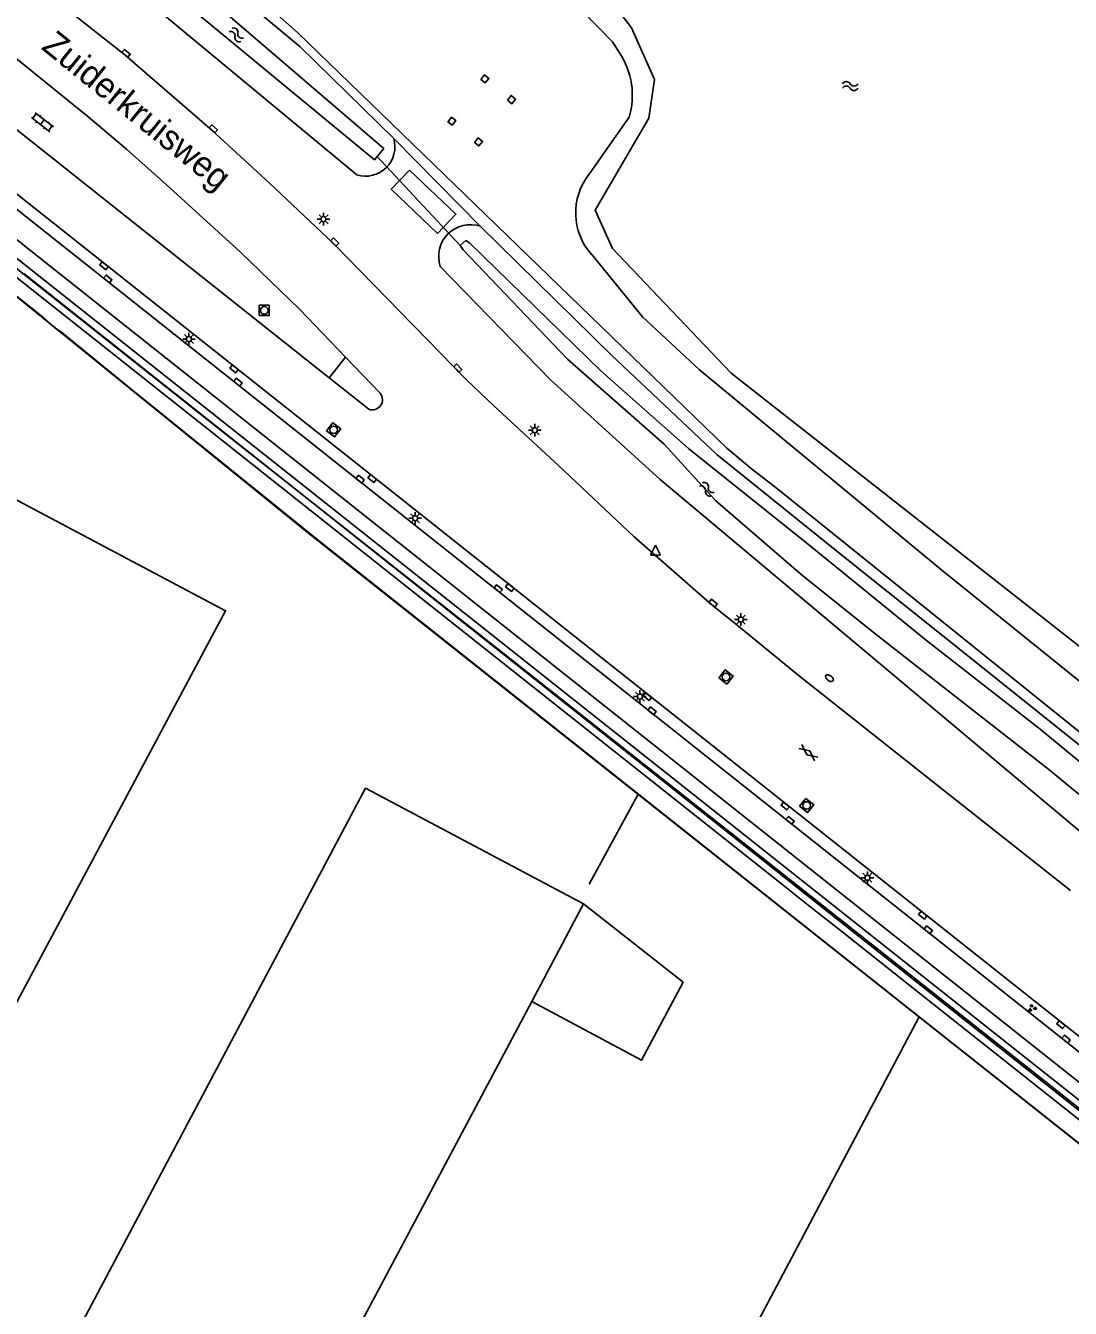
# Model space of a CAD drawing. Extents: x 136000 to 138005, y 398500 to 400500.
# Drawn here: x 136405.4 to 136509.2, y 398859.5 to 398986.9 of the extents above; entities that cross this region are included whole.
import ezdxf

# ---------------------------------------------------------------- set-up
doc = ezdxf.new("R2010")
doc.units = 0
for name, color, linetype in [('gg-afsc-faunaraster', 7, 'Continuous'), ('gg-afsc-hekwerk', 7, 'Continuous'), ('gg-anno-openbare ruimte label', 7, 'Continuous'), ('gg-aspt-spoorlijn', 7, 'Continuous'), ('gg-bbg-bijgebouw', 7, 'Continuous'), ('gg-bbg-gedigitaliseerde bebouwing', 7, 'Continuous'), ('gg-bbg-gedigitaliseerde bijgebouw', 7, 'Continuous'), ('gg-bbg-hoofdgebouw', 7, 'Continuous'), ('gg-bbg-hoogspanningsmast', 7, 'Continuous'), ('gg-bbg-tussenscheiding', 7, 'Continuous'), ('gg-knt-verharding', 7, 'Continuous'), ('gg-knt-verharding nz', 7, 'Continuous'), ('gg-kntw-bovenkant insteek waterloop', 7, 'Continuous'), ('gg-kntw-waterlijn', 7, 'Continuous'), ('gg-kwrk-duiker nz buis', 7, 'Continuous'), ('gt-grn-groengrens', 7, 'Continuous'), ('gt-symb-brandkraan', 7, 'Continuous'), ('gt-symb-gesloten verharding', 7, 'Continuous'), ('gt-symb-groenvak', 7, 'Continuous'), ('gt-symb-klinker verharding', 7, 'Continuous'), ('gt-symb-kolk', 7, 'Continuous'), ('gt-symb-lichtmast', 7, 'Continuous'), ('gt-symb-rioolschacht', 7, 'Continuous'), ('gt-symb-waterafsluiter', 7, 'Continuous'), ('gt-symb-watersymbool', 7, 'Continuous')]:
    doc.layers.add(name, color=color, linetype=linetype)

# ---------------------------------------------------------------- blocks, each defined once
blk = doc.blocks.new('gt0-KOLK')
at = {"layer": 'gt-symb-kolk'}
blk.add_lwpolyline([(0, 0), (0.37, 0), (0.37, 0.4), (-0.38, 0.4), (-0.38, 0), (0, 0)], dxfattribs=at)
blk = doc.blocks.new('gt0-WA')
at = {"layer": 'gt-symb-watersymbool'}
for centre, start, end in [((-0.32, 0.02), 28.0725, 151.9275), ((0.43, 0.42), 208.0725, 331.9275), ((-0.32, -0.43), 28.0725, 151.9275), ((0.43, -0.03), 208.0725, 331.9275)]:
    blk.add_arc(centre, 0.425, start, end, dxfattribs=at)
blk = doc.blocks.new('gt0-LMAST')
at = {"layer": 'gt-symb-lichtmast'}
for p, q in [((-0.18, 0.17), (-0.45, 0.44)), ((-0.01, 0.25), (-0.01, 0.62)), ((0.17, 0.17), (0.44, 0.44)), ((-0.26, 0), (-0.63, 0)), ((-0.18, -0.18), (-0.45, -0.45)), ((-0.01, -0.25), (-0.01, -0.63)), ((0.44, -0.45), (0.17, -0.18)), ((0.24, 0), (0.62, 0))]:
    blk.add_line(p, q, dxfattribs=at)
blk.add_circle((-0.01, 0), 0.25, dxfattribs=at)
blk = doc.blocks.new('gt0-RS')
at = {"layer": 'gt-symb-rioolschacht'}
blk.add_lwpolyline([(-0.5, -0.5), (0.5, -0.5), (0.5, 0.5), (-0.5, 0.5)], close=True, dxfattribs=at)
blk.add_circle((0, 0), 0.375, dxfattribs=at)
blk = doc.blocks.new('gt0-GRVAK')
at = {"layer": 'gt-symb-groenvak'}
for p, q in [((-0.11, 0.19), (-0.23, 0.24)), ((-0.18, 0.15), (0.09, 0.15)), ((-0.09, 0.21), (-0.16, 0.32)), ((-0.05, 0.21), (-0.05, 0.39)), ((0, 0.21), (0.06, 0.32)), ((0.01, 0.19), (0.13, 0.24)), ((0.26, -0.05), (0.2, 0.06)), ((0.3, -0.05), (0.3, 0.13)), ((0.35, -0.05), (0.41, 0.06)), ((-0.24, -0.23), (-0.36, -0.18)), ((-0.32, -0.26), (-0.05, -0.26)), ((-0.23, -0.21), (-0.29, -0.1)), ((-0.18, -0.2), (-0.18, -0.02)), ((-0.14, -0.21), (-0.07, -0.1)), ((-0.12, -0.23), (0, -0.18)), ((0.24, -0.07), (0.12, -0.02)), ((0.17, -0.11), (0.44, -0.11)), ((0.37, -0.07), (0.49, -0.02))]:
    blk.add_line(p, q, dxfattribs=at)
blk = doc.blocks.new('gt0-GESVH1')
at = {"layer": 'gt-symb-gesloten verharding'}
for p, q in [((-0.99, -0.26), (0.01, 0.24)), ((0.01, -0.26), (-0.99, 0.24)), ((0.01, 0.24), (1.01, -0.26)), ((1.01, 0.24), (0.01, -0.26))]:
    blk.add_line(p, q, dxfattribs=at)
blk = doc.blocks.new('gt0-BR')
at = {"layer": 'gt-symb-brandkraan'}
for centre, radius, start, end in [((-0.24, 0), 0.206, 107.5669, 252.4331), ((0.6, -2.66), 3, 106.892, 107.5669), ((0, -0.69), 0.938, 73.108, 106.892), ((-0.6, -2.66), 3, 72.4331, 73.108), ((0.24, 0), 0.206, 287.567, 72.4331), ((0.6, 2.66), 3, 252.4331, 253.108), ((0, 0.69), 0.938, 253.108, 286.8921), ((-0.6, 2.66), 3, 286.8921, 287.567)]:
    blk.add_arc(centre, radius, start, end, dxfattribs=at)
blk = doc.blocks.new('gt0-WAFSL')
at = {"layer": 'gt-symb-waterafsluiter'}
for p, q in [((-0.5, -0.33), (0, 0.67)), ((0, 0.67), (0.5, -0.33)), ((0.5, -0.33), (-0.5, -0.33))]:
    blk.add_line(p, q, dxfattribs=at)
blk = doc.blocks.new('gt0-KL1')
at = {"layer": 'gt-symb-klinker verharding'}
for p, q in [((-1.15, 0.3), (1.15, 0.3)), ((-1, -0.3), (-1, 0.3)), ((-0.5, 0.3), (-0.5, 0.45)), ((0, -0.3), (0, 0.3)), ((0.5, 0.3), (0.5, 0.45)), ((1, -0.3), (1, 0.3)), ((-1.15, -0.3), (1.15, -0.3)), ((-0.5, -0.45), (-0.5, -0.3)), ((0.5, -0.45), (0.5, -0.3))]:
    blk.add_line(p, q, dxfattribs=at)

msp = doc.modelspace()

# ---------------------------------------------------------------- linework, layer by layer
at = {"layer": 'gg-afsc-faunaraster'}
msp.add_lwpolyline([(136431.41, 399044.16), (136409.16, 399006.07), (136430.17, 398988.21), (136432.42, 398986.23), (136475.07, 398944.94), (136477.5, 398942.93), (136480.14, 398940.86), (136513.21, 398914.24)], dxfattribs=at)
at = {"layer": 'gg-afsc-hekwerk'}
msp.add_line((136468.38, 398839.68), (136494.18, 398888.43), dxfattribs=at)
for points in [[(136344.2, 399002.6), (136341, 398994.03), (136356.77, 398985.67), (136357.59, 398985.08), (136367.44, 398981.66), (136371.79, 398979.29), (136387.62, 398966.64), (136389.01, 398966.17), (136401.14, 398961.42), (136402.97, 398960.1), (136403.45, 398960.87), (136433.4, 398936.6), (136517.98, 398869.55), (136539.08, 398852.7), (136538.32, 398851.25)], [(136494.18, 398888.43), (136434.66, 398935.68), (136415.91, 398950.8), (136409.02, 398956.42), (136408.3, 398956.93), (136407.22, 398957.88), (136403.52, 398960.82), (136402.95, 398960.07), (136401.08, 398961.48), (136401.65, 398962.36), (136399.77, 398963.79), (136397.13, 398965.31), (136389.99, 398969.88), (136387.59, 398966.85)], [(136466.25, 398910.49), (136465.22, 398908.6), (136461.39, 398901.62)]]:
    msp.add_lwpolyline(points, dxfattribs=at)
at = {"layer": 'gg-aspt-spoorlijn'}
for points in [[(136549.56, 398847.97), (136548.82, 398848.6), (136529.12, 398864.31), (136473.62, 398908.18), (136425.18, 398946.43), (136403.7, 398963.44)], [(136620.35, 398768.38), (136618.51, 398772.8), (136616.07, 398777.76), (136613.82, 398781.86), (136610.87, 398787.09), (136608.14, 398791.59), (136604.08, 398797.3), (136600.51, 398801.99), (136596.79, 398806.5), (136593.49, 398810.3), (136586.38, 398817.76), (136583.45, 398820.6), (136580.38, 398823.39), (136577.35, 398825.93), (136485.24, 398898.78), (136405.26, 398962.29)]]:
    msp.add_lwpolyline(points, dxfattribs=at)
at = {"layer": 'gg-bbg-bijgebouw'}
msp.add_line((136460.85, 398899.68), (136470.75, 398891.87), dxfattribs=at)
at = {"layer": 'gg-bbg-gedigitaliseerde bebouwing'}
msp.add_line((136426.5, 398835.05), (136455.69, 398889.95), dxfattribs=at)
at = {"layer": 'gg-bbg-gedigitaliseerde bijgebouw'}
msp.add_lwpolyline([(136455.69, 398889.95), (136466.61, 398884.13), (136470.75, 398891.87)], dxfattribs=at)
at = {"layer": 'gg-bbg-hoofdgebouw'}
for points in [[(136393.47, 398869.16), (136364.77, 398884.4), (136364.4, 398883.64), (136357.95, 398887.08), (136389.93, 398947.53), (136425.29, 398928.78), (136393.47, 398869.16)], [(136405.92, 398848.39), (136439.19, 398911.15), (136460.85, 398899.68)]]:
    msp.add_lwpolyline(points, dxfattribs=at)
at = {"layer": 'gg-bbg-hoogspanningsmast'}
for points in [[(136450.64, 398981.57), (136451, 398982.02), (136451.43, 398981.67), (136451.07, 398981.22), (136450.64, 398981.57)], [(136453.28, 398979.51), (136453.64, 398979.96), (136454.08, 398979.61), (136453.72, 398979.16), (136453.28, 398979.51)], [(136447.36, 398977.37), (136447.73, 398977.82), (136448.16, 398977.48), (136447.8, 398977.03), (136447.36, 398977.37)], [(136450.01, 398975.31), (136450.37, 398975.76), (136450.81, 398975.42), (136450.45, 398974.97), (136450.01, 398975.31)]]:
    msp.add_lwpolyline(points, dxfattribs=at)
at = {"layer": 'gg-bbg-tussenscheiding'}
msp.add_line((136455.69, 398889.95), (136460.85, 398899.68), dxfattribs=at)
at = {"layer": 'gg-knt-verharding'}
for p, q in [((136365.9, 398999.3), (136513.67, 398882.08)), ((136435.58, 398951.93), (136397.48, 398982.15)), ((136515.22, 398882.4), (136394.38, 398978.24)), ((136437.2, 398953.98), (136440.64, 398950.39)), ((136439.52, 398948.8), (136435.58, 398951.93)), ((136494.18, 398888.43), (136546.66, 398846.87))]:
    msp.add_line(p, q, dxfattribs=at)
for points in [[(136550.27, 398848.31), (136549.65, 398850.49), (136509.35, 398882.52), (136361.24, 399000)], [(136451.93, 398949.14), (136449.25, 398951.68), (136435.99, 398965.28), (136429.63, 398971.3), (136423.94, 398976.5), (136415.29, 398984.01), (136406.12, 398991.26), (136405.32, 398992.03)], [(136400.94, 398986.5), (136411.6, 398977.88), (136415.44, 398974.64), (136419.4, 398971.15), (136426.76, 398964.42), (136432.65, 398958.72), (136437.2, 398953.98)], [(136443.55, 398972.56), (136441.75, 398970.68), (136446.35, 398966.28), (136448.16, 398968.18), (136443.55, 398972.56)], [(136509.21, 398900.99), (136496.6, 398910.97), (136482.3, 398922.28), (136476.1, 398927.35), (136473.59, 398929.38), (136465.88, 398936.14), (136458.37, 398943.2), (136451.93, 398949.14)]]:
    msp.add_lwpolyline(points, dxfattribs=at)
msp.add_arc((136439.86, 398949.75), 1.01, 249.9402, 39.3892, dxfattribs=at)
at = {"layer": 'gg-knt-verharding nz'}
msp.add_line((136435.58, 398951.93), (136437.2, 398953.98), dxfattribs=at)
at = {"layer": 'gg-kntw-bovenkant insteek waterloop'}
msp.add_line((136465.36, 398977.82), (136461.41, 398972.15), dxfattribs=at)
for points in [[(136442, 398975.71), (136432.68, 398984.82), (136420.09, 398995.34), (136413.97, 399000.43)], [(136411.04, 398995.15), (136419.21, 398987.93), (136438.33, 398972.09)], [(136456.9, 398991.16), (136460.64, 398988.47), (136463.73, 398985.3), (136464.41, 398984.21)], [(136450.59, 398966.98), (136463.63, 398954.19), (136474.13, 398944.27), (136486.18, 398934.56), (136500.98, 398922.75), (136512.59, 398913.46)], [(136461.65, 398964.17), (136466.71, 398958), (136472.35, 398952.71), (136496.42, 398932.81), (136517, 398916.23)], [(136446.61, 398963), (136457.57, 398951.74), (136468.46, 398941.81), (136515.52, 398902.37)]]:
    msp.add_lwpolyline(points, dxfattribs=at)
for centre, radius, start, end in [((136458.08, 398980), 7.61, 343.2983, 33.616), ((136439.18, 398974.89), 2.93, 253.0425, 16.1553), ((136466.24, 398968.3), 6.18, 141.5054, 221.9973), ((136449.6, 398963.99), 3.15, 71.6518, 198.2474)]:
    msp.add_arc(centre, radius, start, end, dxfattribs=at)
at = {"layer": 'gg-kntw-waterlijn'}
for points in [[(136520.67, 398916.97), (136475.52, 398952.4), (136463.71, 398964.79), (136461.99, 398968.6), (136467.33, 398977.74), (136467.9, 398981.55), (136465.61, 398986.7), (136463.14, 398989.93), (136455.71, 398995.08), (136450.18, 398995.27), (136445.99, 398993.74), (136443.7, 398990.89), (136440.84, 398989.74), (136438.18, 398989.93), (136428.08, 398996.79), (136421.41, 399002.51)], [(136411.86, 398996.9), (136440.08, 398973.6), (136441, 398974.71), (136413.25, 398998.52), (136412.74, 398998.56), (136412.26, 398998.38), (136411.8, 398997.88), (136411.75, 398997.45), (136411.86, 398996.9)], [(136448.87, 398964.64), (136459.26, 398953.79), (136468.85, 398945.35), (136473.99, 398939.71), (136482.43, 398932.41), (136489.78, 398926.54), (136507.07, 398913.01), (136517.52, 398904.41), (136518.57, 398904.4), (136519.33, 398905.3), (136519.42, 398906.13), (136506.2, 398917.01), (136494.92, 398925.82), (136483.55, 398935.08), (136471.26, 398944.9), (136462.57, 398952.61), (136449.51, 398965.34), (136449.15, 398965.56), (136448.59, 398965.08), (136448.87, 398964.64)]]:
    msp.add_lwpolyline(points, dxfattribs=at)
at = {"layer": 'gg-kwrk-duiker nz buis'}
msp.add_line((136440.3, 398973.95), (136448.59, 398965.08), dxfattribs=at)
at = {"layer": 'gt-grn-groengrens'}
msp.add_line((136442, 398975.71), (136450.59, 398966.98), dxfattribs=at)
for points in [[(136217.1, 399112.47), (136253.44, 399083.58), (136308.93, 399039.59), (136550.27, 398848.31)], [(136394.97, 398969.46), (136480.52, 398901.64), (136483.17, 398899.54), (136486.49, 398896.92), (136492.97, 398891.78), (136549.28, 398847.14)]]:
    msp.add_lwpolyline(points, dxfattribs=at)

# ---------------------------------------------------------------- block references
at = {"layer": 'gt-symb-brandkraan', "rotation": -38.704570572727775}
msp.add_blockref('gt0-BR', (136485.27, 398922.09), dxfattribs=at)
at = {"layer": 'gt-symb-gesloten verharding', "rotation": -38.3375228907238}
msp.add_blockref('gt0-GESVH1', (136483.16, 398914.69), dxfattribs=at)
at = {"layer": 'gt-symb-groenvak'}
msp.add_blockref('gt0-GRVAK', (136505.39, 398889.31), dxfattribs=at)
at = {"layer": 'gt-symb-klinker verharding', "rotation": -37.52317188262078}
msp.add_blockref('gt0-KL1', (136407.09, 398977.32), dxfattribs=at)
at = {"layer": 'gt-symb-kolk'}
for p, rotation in [((136415.28, 398984.01), -39.48286402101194), ((136423.94, 398976.5), -41.83814926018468), ((136435.98, 398965.27), -44.756879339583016), ((136413.33, 398963.22), 141.53705293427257), ((136413.46, 398961.59), -38.221556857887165), ((136426.25, 398952.98), 141.53705293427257), ((136448.21, 398952.75), -45.56726640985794), ((136426.4, 398951.33), -38.382457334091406), ((136438.53, 398941.7), -38.382457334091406), ((136439.97, 398942.09), 141.61754266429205), ((136452.25, 398930.82), -38.382457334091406), ((136453.64, 398931.25), 141.53705293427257), ((136473.59, 398929.38), -39.07161457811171), ((136467.3, 398920.41), 141.49221702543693), ((136467.53, 398918.68), -38.382457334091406), ((136481, 398909.54), 141.53705293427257), ((136481.24, 398907.81), -38.38245733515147), ((136494.66, 398898.7), 141.49221702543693), ((136494.96, 398896.92), -38.382457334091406), ((136508.38, 398887.82), 141.66247710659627), ((136508.65, 398886.07), -38.41805534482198)]:
    msp.add_blockref('gt0-KOLK', p, dxfattribs=dict(at, rotation=rotation))
at = {"layer": 'gt-symb-lichtmast'}
for p in [(136435.02, 398967.69), (136421.66, 398955.78), (136456, 398946.72), (136444.12, 398937.97), (136476.47, 398927.91), (136466.45, 398920.26), (136489.05, 398902.26)]:
    msp.add_blockref('gt0-LMAST', p, dxfattribs=at)
at = {"layer": 'gt-symb-rioolschacht'}
msp.add_blockref('gt0-RS', (136429.13, 398958.63), dxfattribs=at)
for p, rotation in [((136436.02, 398946.76), -37.97050166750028), ((136474.99, 398922.21), -38.382457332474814), ((136483, 398909.44), -38.910397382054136)]:
    msp.add_blockref('gt0-RS', p, dxfattribs=dict(at, rotation=rotation))
at = {"layer": 'gt-symb-waterafsluiter'}
msp.add_blockref('gt0-WAFSL', (136467.98, 398934.63), dxfattribs=at)
at = {"layer": 'gt-symb-watersymbool'}
for p, rotation in [((136426.32, 398986.04), -40.01095772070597), ((136473.06, 398940.9), -38.874431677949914)]:
    msp.add_blockref('gt0-WA', p, dxfattribs=dict(at, rotation=rotation))
msp.add_blockref('gt0-WA', (136487.27, 398980.92), dxfattribs=at)

# ---------------------------------------------------------------- texts
at = {"layer": 'gg-anno-openbare ruimte label'}
msp.add_text('Zuiderkruisweg', height=2.5, rotation=321.1, dxfattribs=at).set_placement((136406.89, 398984.65))

doc.saveas('drawing.dxf')
